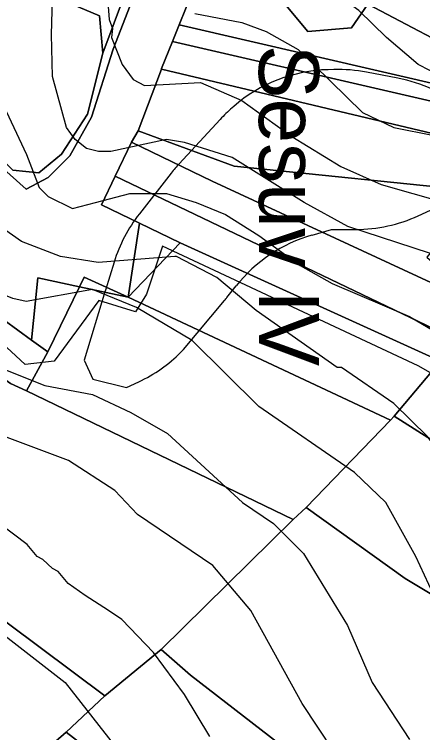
# Model space of a CAD drawing. Extents: x -510989 to -501240, y -1184665 to -1176089.
# Drawn here: x -503824.4 to -503688.4, y -1182213.7 to -1181974.3 of the extents above; entities that cross this region are included whole.
import ezdxf

# ---------------------------------------------------------------- set-up
doc = ezdxf.new("R2010")
doc.units = 0
for name, color, linetype in [('orna_puda', 7, 'Continuous'), ('ostatni_plocha_x_neplodna_puda', 7, 'Continuous'), ('ostatni_plocha_x_ostatni_komunikace', 7, 'Continuous'), ('STAV_erozne_ohrozene_plochy', 7, 'Continuous'), ('STAV_systematicke_odvodneni', 7, 'Continuous'), ('STAV_zaplavove_uzemi', 7, 'Continuous'), ('trvaly_travni_porost', 7, 'Continuous'), ('vrstevnice_01', 7, 'Continuous'), ('vrstevnice_02', 7, 'Continuous'), ('zahrada', 7, 'Continuous')]:
    doc.layers.add(name, color=color, linetype=linetype)

msp = doc.modelspace()

# ---------------------------------------------------------------- linework, layer by layer
at = {"layer": 'orna_puda'}
for points in [[(-503821.52, -1181963.89), (-503796.02, -1181974.83), (-503794.92, -1181987.31), (-503800.03, -1182007.6), (-503808.7, -1182020.96), (-503816.24, -1182027.09), (-503824.94, -1182026.22), (-503847.37, -1182004.36), (-503865.39, -1181991.29), (-503847.09, -1181976.85)], [(-503769.51, -1181977.8), (-503634.09, -1182009.11), (-503621.61, -1182012), (-503623.57, -1182014.68), (-503625.39, -1182017.17), (-503771.74, -1181983.37)], [(-503771.74, -1181983.37), (-503625.39, -1182017.17), (-503632.31, -1182026.62), (-503775.43, -1181992.58), (-503775.35, -1181992.36)]]:
    msp.add_lwpolyline(points, close=True, dxfattribs=at)
at = {"layer": 'ostatni_plocha_x_neplodna_puda'}
for points in [[(-503833.27, -1182021.1), (-503820.43, -1182032.56), (-503813.07, -1182028.68), (-503805.94, -1182021.5), (-503798.65, -1182008.63), (-503791.46, -1181985.93), (-503772.98, -1181938.15)], [(-503760.17, -1181954.57), (-503769.51, -1181977.8), (-503771.74, -1181983.37), (-503775.35, -1181992.36), (-503775.43, -1181992.58), (-503783.13, -1182013.16), (-503785.38, -1182016.94), (-503790.84, -1182028.26), (-503795.41, -1182037.75), (-503782.73, -1182043.89), (-503786.53, -1182068.62), (-503801.15, -1182061.86), (-503802.74, -1182065.15), (-503816.61, -1182062.18), (-503818.64, -1182082.93), (-503836.95, -1182069.59)]]:
    msp.add_lwpolyline(points, dxfattribs=at)
msp.add_lwpolyline([(-503816.61, -1182062.18), (-503802.74, -1182065.15), (-503813.29, -1182086.82), (-503818.64, -1182082.93)], close=True, dxfattribs=at)
at = {"layer": 'ostatni_plocha_x_ostatni_komunikace'}
for points in [[(-503824.94, -1182026.22), (-503816.24, -1182027.09), (-503808.7, -1182020.96), (-503800.03, -1182007.6), (-503794.92, -1181987.31), (-503775.75, -1181935.77)], [(-503772.98, -1181938.15), (-503791.46, -1181985.93), (-503798.65, -1182008.63), (-503805.94, -1182021.5), (-503813.07, -1182028.68), (-503820.43, -1182032.56), (-503833.27, -1182021.1)]]:
    msp.add_lwpolyline(points, dxfattribs=at)
at = {"layer": 'STAV_erozne_ohrozene_plochy'}
for p, q in [((-503717.97, -1181992.71), (-503719.9, -1181992.76)), ((-503696.73, -1181995.6), (-503707.09, -1181993.6)), ((-503751.32, -1182005), (-503751.91, -1182005.52)), ((-503755.84, -1182009.33), (-503769.46, -1182024.09)), ((-503772.13, -1182027.22), (-503782.76, -1182040.83)), ((-503791.16, -1182056.91), (-503794.04, -1182066.27)), ((-503753.59, -1182068.69), (-503750.53, -1182064.84))]:
    msp.add_line(p, q, dxfattribs=at)
for points in [[(-503689.91, -1182041.44), (-503682.94, -1182038.25), (-503682.52, -1182037.33)], [(-503725.27, -1182047.86), (-503718.81, -1182045.99), (-503710.73, -1182045.99)], [(-503794.1, -1182066.48), (-503801.1, -1182089.58), (-503798.29, -1182095.9), (-503787.04, -1182098.71), (-503782.97, -1182096.8)], [(-503768.91, -1182086.92), (-503768.05, -1182086.06), (-503754.38, -1182069.67)]]:
    msp.add_lwpolyline(points, dxfattribs=at)
for centre, start, end in [((-503718.52, -1182042.74), 91.5905, 130.9972), ((-503716.59, -1182042.69), 79.0504, 91.5905), ((-503706.23, -1182044.69), 64.9923, 79.0504), ((-503719.11, -1182043.26), 130.9972, 137.2786), ((-503732.73, -1182058.01), 137.2786, 141.9896), ((-503743.37, -1182071.62), 141.9896, 162.8905), ((-503710.73, -1181995.99), 270, 294.6144), ((-503711.34, -1182095.88), 106.1828, 141.6208), ((-503746.25, -1182080.98), 162.8905, 163.1349), ((-503792.79, -1182037.65), 320.1826, 321.6208), ((-503804.26, -1182051.56), 295.1918, 314.988)]:
    msp.add_arc(centre, 50, start, end, dxfattribs=at)
at = {"layer": 'STAV_systematicke_odvodneni'}
for p, q in [((-503775.01, -1182051.6), (-503780.33, -1182067.56)), ((-503689.89, -1182091.51), (-503775.01, -1182051.6)), ((-503780.33, -1182067.56), (-503784.05, -1182073.42)), ((-503796.29, -1182069.69), (-503811.18, -1182089.92)), ((-503784.05, -1182073.42), (-503796.29, -1182069.69)), ((-503820.76, -1182090.98), (-503840.97, -1182072.35)), ((-503811.18, -1182089.92), (-503820.76, -1182090.98)), ((-503632.97, -1182123.98), (-503689.89, -1182091.51))]:
    msp.add_line(p, q, dxfattribs=at)
at = {"layer": 'STAV_zaplavove_uzemi'}
msp.add_spline([(-502250.32, -1184002.61), (-502355.07, -1183875.41), (-502442.37, -1183790.61), (-502477.29, -1183700.82), (-502532.16, -1183578.61), (-502567.08, -1183448.91), (-502626.05, -1183402.34), (-502705.41, -1183380.59), (-502814.2, -1183349.87), (-502882.03, -1183297.39), (-502931.95, -1183237.24), (-503042.02, -1183107.97), (-503139.64, -1183018.94), (-503222.14, -1182957.59), (-503308.56, -1182839.96), (-503316.24, -1182784.92), (-503330.32, -1182756.77), (-503348.24, -1182719.65), (-503334.16, -1182651.82), (-503323.92, -1182595.5), (-503313.68, -1182526.39), (-503294.1, -1182480.5), (-503251.86, -1182396.03), (-503229.34, -1182314.37), (-503216.1, -1182227.15), (-503242.43, -1182174.5), (-503271.86, -1182129.59), (-503287.34, -1182081.58), (-503343.88, -1182028.1), (-503361.79, -1182008.91), (-503396.35, -1181952.59), (-503442.43, -1181933.39), (-503497.46, -1181888.6), (-503525.62, -1181860.44), (-503528.18, -1181837.4), (-503548.66, -1181767.01), (-503558.9, -1181729.89), (-503576.82, -1181682.53), (-503578.1, -1181621.1), (-503567.86, -1181572.46), (-503552.5, -1181536.63), (-503538.04, -1181458.36), (-503518.33, -1181411.9), (-503509.88, -1181341.51), (-503497.21, -1181207.63), (-503499.77, -1181097.56), (-503498.02, -1181031.35), (-503510.82, -1180970.85), (-503549.22, -1180952.23), (-503571.32, -1180940.6), (-503605.07, -1180937.11), (-503651.61, -1180939.44), (-503671.39, -1180917.33), (-503679.53, -1180892.89), (-503713.27, -1180871.95), (-503727.24, -1180859.15), (-503734.22, -1180833.55), (-503728.4, -1180799.81), (-503741.2, -1180770.72), (-503722.82, -1180725.17), (-503721.54, -1180703.41), (-503731.78, -1180697.01), (-503767.61, -1180699.57), (-503790.65, -1180697.01), (-503817.53, -1180697.01), (-503861.04, -1180686.77), (-503889.2, -1180675.25), (-503900.72, -1180668.85), (-503953.2, -1180679.09), (-503997.99, -1180697.01), (-504063.27, -1180722.61), (-504109.34, -1180749.49), (-504142.62, -1180776.36), (-504177.18, -1180796.84), (-504211.73, -1180817.32), (-504414.98, -1180961.5), (-504472.7, -1180998.11), (-504544.51, -1181068.5), (-504600.82, -1181143.12), (-504621.94, -1181196.62), (-504641.65, -1181267.01), (-504660.25, -1181350.62), (-504634.7, -1181398.32), (-504617.66, -1181447.72), (-504600.62, -1181492.01), (-504587, -1181548.23), (-504592.11, -1181628.29), (-504569.96, -1181682.81), (-504568.26, -1181664.07), (-504554.63, -1181621.48), (-504547.82, -1181597.63)], degree=3, dxfattribs=at)
at = {"layer": 'trvaly_travni_porost'}
for points in [[(-503775.75, -1181935.77), (-503794.92, -1181987.31), (-503796.02, -1181974.83), (-503821.52, -1181963.89), (-503822.44, -1181959.84), (-503798.78, -1181965.52), (-503791.29, -1181959.7), (-503779.62, -1181935.43)], [(-503755.6, -1181958.45), (-503754.22, -1181959.62), (-503742.59, -1181969.48), (-503738.93, -1181965.16), (-503726.65, -1181980.06), (-503712.14, -1181978.77), (-503706.69, -1181970.97), (-503634.09, -1182009.11), (-503769.51, -1181977.8), (-503760.17, -1181954.57)], [(-503697, -1181957.06), (-503663, -1181978.28), (-503618.82, -1182008.2), (-503621.61, -1182012), (-503634.09, -1182009.11), (-503706.69, -1181970.97)], [(-503775.43, -1181992.58), (-503632.31, -1182026.62), (-503630.28, -1182027.39), (-503639.93, -1182038.74), (-503668.76, -1182033.34), (-503751.18, -1182024.96), (-503783.13, -1182013.16)], [(-503783.13, -1182013.16), (-503751.18, -1182024.96), (-503668.76, -1182033.34), (-503686.99, -1182055.25), (-503667.48, -1182072.13), (-503758.5, -1182029.95), (-503785.38, -1182016.94)], [(-503785.38, -1182016.94), (-503758.5, -1182029.95), (-503667.48, -1182072.13), (-503676.64, -1182083.01), (-503790.84, -1182028.26)], [(-503790.84, -1182028.26), (-503676.64, -1182083.01), (-503682.47, -1182089.93), (-503769.15, -1182050.45), (-503782.73, -1182043.89), (-503795.41, -1182037.75)], [(-503881.23, -1182043.49), (-503857.1, -1182071.95), (-503854.02, -1182075.59), (-503843.17, -1182084.88), (-503825.7, -1182097.38), (-503820.3, -1182099.84), (-503731.52, -1182142.72), (-503775.54, -1182186.03), (-503794.23, -1182201.42), (-503923.1, -1182105.13), (-503921.38, -1182102.94), (-503910.28, -1182102.74), (-503904.98, -1182099.05), (-503897.24, -1182086.85), (-503889.23, -1182081.39), (-503888.07, -1182061.62), (-503883.95, -1182049.01)], [(-503782.73, -1182043.89), (-503769.15, -1182050.45), (-503786.53, -1182068.62)], [(-503786.53, -1182068.62), (-503769.15, -1182050.45), (-503682.47, -1182089.93), (-503685.45, -1182093.46), (-503697.91, -1182108.27), (-503699.1, -1182109.6)], [(-503832.56, -1182057.06), (-503828.21, -1182062.06), (-503836.95, -1182069.59), (-503818.64, -1182082.93), (-503813.29, -1182086.82), (-503820.3, -1182099.84), (-503825.7, -1182097.38), (-503843.17, -1182084.88), (-503854.02, -1182075.59), (-503857.1, -1182071.95)], [(-503802.74, -1182065.15), (-503801.15, -1182061.86), (-503786.53, -1182068.62)], [(-503802.74, -1182065.15), (-503786.53, -1182068.62), (-503699.1, -1182109.6), (-503727.19, -1182138.65), (-503731.52, -1182142.72), (-503820.3, -1182099.84), (-503813.29, -1182086.82)], [(-503697.91, -1182108.27), (-503685.45, -1182093.46), (-503603.71, -1182144.71), (-503604.78, -1182146.02), (-503607.72, -1182152.32), (-503620.63, -1182157.17)], [(-503923.1, -1182105.13), (-503794.23, -1182201.42), (-503807.14, -1182213.56), (-503838.96, -1182241.23), (-503936.91, -1182160.27), (-503934.67, -1182151.57), (-503934.15, -1182147.13), (-503914.38, -1182165.65), (-503893.75, -1182144.09), (-503915.24, -1182124.11), (-503921.73, -1182122.73), (-503923.72, -1182123.59), (-503928.56, -1182113.73), (-503928.15, -1182111.25)], [(-503699.1, -1182109.6), (-503697.91, -1182108.27), (-503620.63, -1182157.17), (-503618.2, -1182175.75), (-503615.24, -1182198.37), (-503647.26, -1182188.69), (-503670.41, -1182176.65), (-503694.22, -1182162.35), (-503727.19, -1182138.65)], [(-503731.52, -1182142.72), (-503727.19, -1182138.65), (-503694.22, -1182162.35), (-503670.41, -1182176.65), (-503647.26, -1182188.69), (-503615.24, -1182198.37), (-503621.34, -1182210.35), (-503644.65, -1182229.21), (-503664.59, -1182241.96), (-503675.06, -1182256.09), (-503690.13, -1182249.92), (-503709.32, -1182238.22), (-503765.72, -1182194.52), (-503775.54, -1182186.03)], [(-503765.72, -1182194.52), (-503709.32, -1182238.22), (-503690.13, -1182249.92), (-503675.06, -1182256.09), (-503684.02, -1182262.11), (-503718.44, -1182274.56), (-503734.97, -1182266.37), (-503756.29, -1182251.51), (-503790.98, -1182226.04), (-503807.14, -1182213.56), (-503794.23, -1182201.42), (-503775.54, -1182186.03)], [(-503807.14, -1182213.56), (-503790.98, -1182226.04), (-503756.29, -1182251.51), (-503734.97, -1182266.37), (-503718.44, -1182274.56), (-503724.75, -1182277.08), (-503757.17, -1182283.26), (-503761.22, -1182292.05), (-503760.51, -1182295.37), (-503764, -1182306.58), (-503791.84, -1182290.42), (-503845.1, -1182246.6), (-503838.96, -1182241.23)]]:
    msp.add_lwpolyline(points, close=True, dxfattribs=at)
at = {"layer": 'vrstevnice_01'}
for points in [[(-503932.19, -1181960), (-503905, -1181982), (-503898.41, -1181990), (-503888.91, -1182007), (-503875.09, -1182046), (-503867, -1182060), (-503858.09, -1182072), (-503848.19, -1182081), (-503831.91, -1182091), (-503814.19, -1182098), (-503798.41, -1182101), (-503785.59, -1182107), (-503773.41, -1182114), (-503748.41, -1182137), (-503738.09, -1182144), (-503728.09, -1182154), (-503713.41, -1182178), (-503705.19, -1182197), (-503692.81, -1182216)], [(-503812, -1181981), (-503811.69, -1181969)], [(-503756.91, -1182062), (-503770.41, -1182055), (-503771, -1182055), (-503796.5, -1182057), (-503809, -1182055), (-503822, -1182050), (-503829.19, -1182045), (-503834, -1182040), (-503838, -1182033), (-503842.81, -1182018), (-503845, -1182008), (-503845.91, -1182008), (-503855.5, -1181984), (-503857.81, -1181971)], [(-503764.31, -1181974), (-503748.69, -1181977), (-503740.59, -1181980), (-503729.91, -1181986), (-503708.5, -1182007), (-503698, -1182012), (-503657.69, -1182020), (-503628.41, -1182032), (-503607.19, -1182048), (-503594.09, -1182062), (-503572.91, -1182095), (-503555.81, -1182117), (-503545.41, -1182122)], [(-503685.81, -1182054), (-503713.31, -1182045), (-503727.91, -1182037), (-503751.91, -1182022), (-503767.69, -1182017), (-503773.69, -1182016), (-503792.31, -1182020), (-503796.31, -1182020), (-503800.31, -1182019), (-503804.09, -1182016), (-503807, -1182012), (-503811.69, -1181995), (-503812, -1181981)], [(-503603.5, -1182216), (-503610.19, -1182206), (-503615.31, -1182201), (-503639.41, -1182184), (-503650.69, -1182173), (-503656.81, -1182164), (-503661.41, -1182156), (-503662, -1182154), (-503673.5, -1182133), (-503686.81, -1182115), (-503698, -1182104), (-503715.41, -1182092), (-503716.91, -1182092), (-503743.91, -1182073), (-503756.91, -1182062)], [(-503759.31, -1182215), (-503767.69, -1182201), (-503778.09, -1182187), (-503788.59, -1182176), (-503793.09, -1182173), (-503800.81, -1182168), (-503806.5, -1182164), (-503809.81, -1182160), (-503811.69, -1182159), (-503814.91, -1182156), (-503816.81, -1182155), (-503820.09, -1182151), (-503834.81, -1182140)]]:
    msp.add_lwpolyline(points, dxfattribs=at)
at = {"layer": 'vrstevnice_02'}
for points in [[(-503547.59, -1182103), (-503550.09, -1182099), (-503554.41, -1182087), (-503555.69, -1182079), (-503560.81, -1182065), (-503562, -1182065), (-503568.91, -1182054), (-503577.41, -1182044), (-503584.5, -1182037), (-503599.81, -1182027), (-503615.41, -1182019), (-503670.31, -1182001), (-503680.31, -1181997), (-503682.19, -1181995), (-503689.91, -1181991), (-503700.5, -1181982), (-503709.69, -1181973), (-503719.19, -1181966), (-503721.69, -1181963), (-503733.31, -1181956), (-503739.5, -1181949), (-503744.09, -1181935), (-503753.59, -1181922), (-503762.69, -1181913)], [(-503794.81, -1181950), (-503792.81, -1181976), (-503791.69, -1181979), (-503792, -1181982), (-503788.5, -1181991), (-503784.81, -1181996), (-503781, -1181998), (-503762.41, -1181997), (-503748.69, -1182003), (-503732, -1182015), (-503715.69, -1182025), (-503702.19, -1182031), (-503681.19, -1182037)], [(-503639.09, -1182223), (-503656.19, -1182211), (-503665.5, -1182202), (-503677.69, -1182183), (-503690.69, -1182155), (-503700.69, -1182137), (-503711.09, -1182127), (-503743, -1182105), (-503765.19, -1182083), (-503783.69, -1182072), (-503798.31, -1182066), (-503820.41, -1182070), (-503824.91, -1182069), (-503837.41, -1182064), (-503848.91, -1182054), (-503858.81, -1182039), (-503863.41, -1182028), (-503874.81, -1181989), (-503882.19, -1181976), (-503890.59, -1181966)], [(-503828.81, -1182003), (-503820.31, -1182021), (-503816.09, -1182032), (-503813.09, -1182035), (-503805, -1182039), (-503797.31, -1182037), (-503785.91, -1182034), (-503773.69, -1182034), (-503763.81, -1182037), (-503754.09, -1182041), (-503743, -1182048), (-503729.19, -1182058), (-503718.59, -1182064), (-503692.81, -1182075), (-503680.91, -1182082)], [(-504151.91, -1182246), (-504137.19, -1182192), (-504124.31, -1182155), (-504111, -1182129), (-504078, -1182068), (-504063.41, -1182037), (-504051.41, -1182019), (-504043.81, -1182013), (-504033.41, -1182010), (-504029.09, -1182009), (-504019, -1182013), (-504013.31, -1182017), (-504004.31, -1182027), (-503995.59, -1182033), (-503977.09, -1182042), (-503965.09, -1182051), (-503914, -1182115), (-503897.19, -1182131), (-503857, -1182156), (-503834.59, -1182176), (-503807.5, -1182197), (-503791.09, -1182218)], [(-503712.69, -1182228), (-503728.59, -1182204), (-503745.69, -1182173), (-503758.31, -1182158), (-503783.41, -1182141), (-503790.91, -1182133), (-503806.31, -1182123), (-503846.41, -1182108), (-503870, -1182092), (-503887.5, -1182076)]]:
    msp.add_lwpolyline(points, dxfattribs=at)
at = {"layer": 'zahrada'}
msp.add_lwpolyline([(-503717.31, -1181938.66), (-503712.88, -1181941.23), (-503715.49, -1181944.29), (-503711.99, -1181947.42), (-503706.1, -1181940.51), (-503702.15, -1181942.86), (-503696.93, -1181945.98), (-503691.23, -1181949.37), (-503697, -1181957.06), (-503706.69, -1181970.97), (-503712.14, -1181978.77), (-503726.65, -1181980.06), (-503738.93, -1181965.16), (-503736.48, -1181962.28), (-503742.32, -1181957.33), (-503723.7, -1181935.07)], close=True, dxfattribs=at)

# ---------------------------------------------------------------- texts
at = {"layer": 'STAV_erozne_ohrozene_plochy'}
msp.add_text('Sesuv IV', height=20, rotation=270, dxfattribs=at).set_placement((-503742.95, -1181984.52))

doc.saveas('drawing.dxf')
